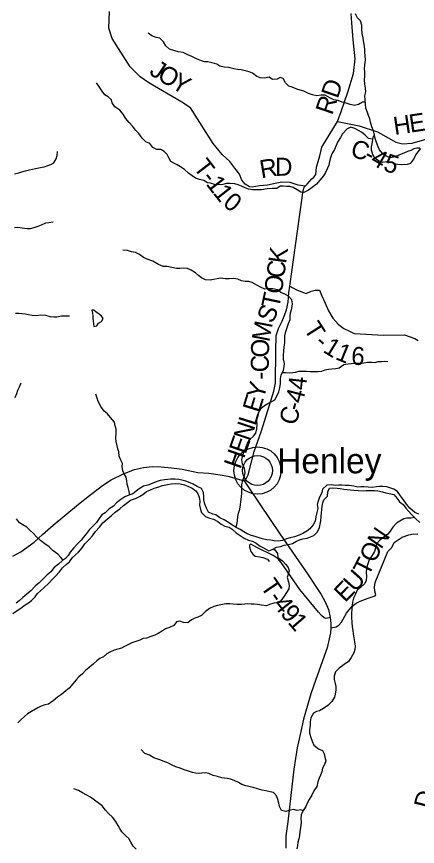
# Model space of a CAD drawing. Extents: x 1624196 to 2029251, y 146837 to 440034.
# Drawn here: x 1777616 to 1784289, y 302092 to 315889 of the extents above; entities that cross this region are included whole.
import ezdxf

# ---------------------------------------------------------------- set-up
doc = ezdxf.new("R2010")
doc.units = 0
for name, color, linetype in [('GM_X_County_Road', 7, 'Continuous'), ('GM_X_County_Road_Text', 7, 'Continuous'), ('GM_X_Minor_Lake', 7, 'Continuous'), ('GM_X_Minor_River', 7, 'Continuous'), ('GM_X_State_Route', 7, 'Continuous'), ('GM_X_Township_Road', 7, 'Continuous'), ('GM_X_Township_Road_Text', 7, 'Continuous'), ('GM_X_Unincorporated', 7, 'Continuous'), ('GM_X_Unincorporated_Location', 7, 'Continuous'), ('GM_X_Unincorporated_Text', 7, 'Continuous')]:
    doc.layers.add(name, color=color, linetype=linetype)

msp = doc.modelspace()

# ---------------------------------------------------------------- linework, layer by layer
at = {"layer": 'GM_X_County_Road'}
for points in [[(1782957, 314143), (1783019, 314309), (1783128, 314632), (1783225, 314940), (1783253, 315185), (1783220, 315500), (1783199, 315784), (1783187, 315941)], [(1781404, 308171), (1781445, 308212), (1781472, 308272), (1781573, 308659), (1781694, 309003), (1781896, 309662), (1781928, 309798), (1781933, 310326), (1781940, 310584), (1781974, 310704), (1782035, 310825), (1782081, 310935), (1782111, 311015), (1782135, 311143), (1782150, 311298), (1782165, 311406), (1782388, 312999), (1782404, 313053), (1782422, 313071), (1782456, 313105), (1782532, 313189), (1782566, 313219), (1782595, 313261), (1782609, 313384), (1782663, 313572), (1782700, 313716), (1782957, 314143)], [(1782957, 314143), (1783320, 314070), (1783622, 313975), (1783812, 313868), (1783930, 313799), (1784040, 313775), (1784202, 313787), (1784682, 313922)]]:
    msp.add_lwpolyline(points, dxfattribs=at)
at = {"layer": 'GM_X_Minor_Lake'}
for points in [[(1779044, 310888), (1779031, 310907), (1778987, 310946), (1778943, 310972), (1778902, 311010), (1778869, 311005), (1778879, 310959), (1778885, 310916), (1778888, 310874)], [(1778888, 310874), (1778892, 310826), (1778903, 310738), (1778951, 310746), (1778982, 310793), (1779028, 310821), (1779058, 310867), (1779044, 310888)]]:
    msp.add_lwpolyline(points, dxfattribs=at)
at = {"layer": 'GM_X_Minor_River'}
for points in [[(1784278, 313702), (1784228, 313688), (1784178, 313663), (1784126, 313643), (1784062, 313619), (1783993, 313588), (1783919, 313556), (1783841, 313541), (1783771, 313569), (1783705, 313612), (1783658, 313674), (1783636, 313726), (1783608, 313795), (1783587, 313863), (1783575, 313915), (1783556, 313988), (1783528, 314054), (1783509, 314134), (1783495, 314189), (1783475, 314245), (1783458, 314295), (1783430, 314366), (1783426, 314434), (1783421, 314504), (1783411, 314574), (1783428, 314638), (1783424, 314696), (1783413, 314765), (1783407, 314837), (1783416, 314897), (1783414, 314969), (1783410, 315021), (1783413, 315086), (1783423, 315162), (1783420, 315238), (1783414, 315296), (1783411, 315346), (1783401, 315429), (1783391, 315483), (1783386, 315533), (1783370, 315607), (1783365, 315678), (1783361, 315744), (1783344, 315816), (1783292, 315869), (1783258, 315935)], [(1783424, 314468), (1783373, 314464), (1783310, 314426), (1783240, 314411), (1783172, 314425), (1783102, 314450), (1783034, 314468), (1782972, 314493), (1782898, 314507), (1782833, 314540), (1782753, 314580), (1782689, 314583), (1782616, 314573), (1782543, 314588), (1782473, 314612), (1782397, 314647), (1782335, 314663), (1782283, 314680), (1782201, 314714), (1782149, 314733), (1782091, 314787), (1782054, 314858), (1782002, 314878), (1781952, 314848), (1781879, 314841), (1781822, 314879), (1781743, 314866), (1781669, 314868), (1781616, 314893), (1781542, 314949), (1781486, 314968), (1781420, 314986), (1781352, 315003), (1781296, 315009), (1781234, 315021), (1781144, 315044), (1781074, 315049), (1781002, 315067), (1780948, 315099), (1780872, 315118), (1780802, 315139), (1780746, 315135), (1780692, 315151), (1780610, 315186), (1780533, 315223), (1780465, 315251), (1780391, 315292), (1780305, 315302), (1780249, 315319), (1780163, 315347), (1780103, 315404), (1780060, 315470), (1780002, 315529), (1779940, 315541), (1779868, 315568), (1779804, 315614)], [(1783542, 313850), (1783477, 313860), (1783421, 313916), (1783359, 313969), (1783307, 313995), (1783246, 314030), (1783180, 314048), (1783119, 314021), (1783043, 313937), (1783006, 313879), (1782958, 313801), (1782935, 313743), (1782907, 313679), (1782866, 313609), (1782842, 313539), (1782825, 313481), (1782813, 313419), (1782793, 313367), (1782760, 313299), (1782724, 313243), (1782667, 313169), (1782609, 313103), (1782538, 313049), (1782474, 313004), (1782400, 312966), (1782349, 312970), (1782288, 313007), (1782220, 313048), (1782166, 313064), (1782108, 313064), (1782056, 313067), (1782002, 313067), (1781951, 313029), (1781873, 313028), (1781789, 313026), (1781695, 313011), (1781611, 313009), (1781545, 313010), (1781475, 313018), (1781419, 313043), (1781359, 313071), (1781307, 313094), (1781249, 313106), (1781171, 313116), (1781109, 313111), (1781051, 313099), (1780981, 313092), (1780911, 313098), (1780845, 313117), (1780795, 313123), (1780731, 313163), (1780663, 313178), (1780593, 313202), (1780537, 313243), (1780476, 313283), (1780412, 313346), (1780346, 313390), (1780292, 313423), (1780236, 313451), (1780183, 313482), (1780149, 313542), (1780123, 313597), (1780071, 313643), (1780018, 313679), (1779952, 313678), (1779884, 313710), (1779836, 313779), (1779770, 313807), (1779707, 313870), (1779649, 313943), (1779601, 313997), (1779546, 314066), (1779490, 314126), (1779431, 314201), (1779391, 314267), (1779337, 314334), (1779254, 314390), (1779208, 314455), (1779198, 314505), (1779143, 314556), (1779087, 314590), (1779039, 314650), (1778998, 314717), (1778946, 314787)], [(1783574, 313920), (1783553, 313893), (1783541, 313843), (1783528, 313771), (1783518, 313721), (1783519, 313671), (1783539, 313599), (1783575, 313538), (1783650, 313490), (1783714, 313471), (1783772, 313477), (1783850, 313466), (1783904, 313448), (1783964, 313435), (1784030, 313431), (1784123, 313436), (1784181, 313452), (1784229, 313520), (1784264, 313590), (1784346, 313695)], [(1777581, 313277), (1777651, 313293), (1777701, 313308), (1777762, 313326), (1777832, 313341), (1777882, 313351), (1777932, 313364), (1778014, 313382), (1778076, 313391), (1778134, 313411), (1778188, 313432), (1778238, 313460), (1778277, 313526), (1778293, 313580), (1778298, 313648)], [(1784331, 313700), (1784278, 313702)], [(1777580, 312384), (1777636, 312385), (1777708, 312377), (1777791, 312368), (1777849, 312363), (1777910, 312381), (1777974, 312402), (1778032, 312428), (1778104, 312457), (1778154, 312467), (1778224, 312477)], [(1779460, 311998), (1779384, 312008)], [(1781266, 307396), (1781282, 307445), (1781291, 307503), (1781298, 307577), (1781310, 307631), (1781332, 307697), (1781341, 307769), (1781350, 307825), (1781362, 307903), (1781365, 307963), (1781365, 308033), (1781368, 308103), (1781383, 308181), (1781409, 308251), (1781422, 308305), (1781410, 308375), (1781377, 308450), (1781365, 308518), (1781382, 308590), (1781400, 308644), (1781433, 308718), (1781462, 308796), (1781498, 308855), (1781561, 308911), (1781601, 308965), (1781616, 309037), (1781622, 309105), (1781615, 309171), (1781619, 309229), (1781642, 309303), (1781690, 309379), (1781745, 309422), (1781797, 309458), (1781863, 309489), (1781914, 309519), (1781948, 309579), (1781981, 309649), (1782001, 309719), (1782012, 309791), (1782012, 309865), (1782021, 309931), (1782060, 310005), (1782070, 310073), (1782077, 310123), (1782059, 310193), (1782060, 310253), (1782066, 310329), (1782069, 310393), (1782079, 310469), (1782084, 310533), (1782084, 310583), (1782099, 310651), (1782122, 310719), (1782140, 310787), (1782169, 310853), (1782173, 310907), (1782174, 310963), (1782196, 311037), (1782207, 311111), (1782197, 311182), (1782142, 311242), (1782082, 311273), (1782013, 311303), (1781957, 311344), (1781883, 311360), (1781815, 311361), (1781747, 311358), (1781677, 311392), (1781614, 311425), (1781540, 311467), (1781480, 311484), (1781424, 311484), (1781358, 311495), (1781297, 311522), (1781229, 311534), (1781153, 311529), (1781089, 311527), (1781013, 311540), (1780957, 311526), (1780895, 311515), (1780841, 311507), (1780763, 311512), (1780697, 311545), (1780644, 311583), (1780592, 311626), (1780520, 311672), (1780463, 311701), (1780399, 311707), (1780331, 311700), (1780279, 311700), (1780199, 311715), (1780125, 311732), (1780057, 311734), (1779977, 311767), (1779884, 311822), (1779792, 311853), (1779730, 311881), (1779661, 311934), (1779597, 311964), (1779531, 311979), (1779460, 311998)], [(1777598, 310955), (1777654, 310955), (1777706, 310950), (1777760, 310946), (1777817, 310937), (1777877, 310927), (1777947, 310920), (1778011, 310930), (1778097, 310925), (1778171, 310902), (1778235, 310896), (1778287, 310895), (1778365, 310911), (1778421, 310916), (1778495, 310912)], [(1782042, 309971), (1782091, 309970), (1782165, 309966), (1782263, 309979), (1782313, 309995), (1782369, 309992), (1782445, 309991), (1782501, 309987), (1782579, 309986), (1782629, 309990), (1782697, 309993), (1782755, 310013), (1782809, 310029), (1782863, 310032), (1782929, 310036), (1782988, 310051), (1783062, 310103), (1783138, 310116), (1783192, 310122), (1783268, 310129), (1783324, 310128), (1783396, 310130), (1783456, 310141), (1783522, 310143), (1783586, 310140), (1783638, 310152), (1783694, 310155), (1783746, 310157), (1783798, 310155)], [(1777594, 309557), (1777620, 309621), (1777639, 309677), (1777667, 309735), (1777690, 309798)], [(1779502, 307938), (1779492, 307991), (1779474, 308061), (1779459, 308117), (1779451, 308169), (1779438, 308231), (1779406, 308286), (1779383, 308336), (1779375, 308410), (1779380, 308460), (1779354, 308515), (1779321, 308579), (1779317, 308651), (1779300, 308701), (1779290, 308752), (1779275, 308822), (1779269, 308878), (1779272, 308960), (1779273, 309028), (1779257, 309086), (1779244, 309147), (1779180, 309221), (1779129, 309284), (1779075, 309326), (1779018, 309407), (1778973, 309489), (1778955, 309544), (1778934, 309612)], [(1777759, 306106), (1777813, 306142), (1777867, 306180), (1777926, 306244), (1777966, 306296), (1778016, 306341), (1778077, 306399), (1778147, 306463), (1778204, 306523), (1778264, 306587), (1778329, 306658), (1778379, 306726), (1778446, 306786), (1778498, 306826), (1778545, 306894), (1778599, 306941), (1778649, 306985), (1778706, 307055), (1778754, 307121), (1778819, 307189), (1778879, 307257), (1778932, 307326), (1778995, 307398), (1779051, 307470), (1779124, 307532), (1779188, 307590), (1779258, 307647), (1779333, 307703), (1779397, 307759), (1779460, 307812), (1779510, 307850), (1779594, 307876), (1779663, 307907), (1779715, 307941), (1779781, 307995), (1779832, 308017), (1779906, 308046), (1779966, 308066), (1780044, 308093), (1780127, 308111), (1780191, 308119), (1780267, 308124), (1780337, 308122), (1780413, 308103), (1780469, 308081), (1780537, 308046), (1780602, 308004), (1780636, 307953), (1780654, 307899), (1780669, 307833), (1780663, 307765), (1780678, 307696), (1780696, 307642), (1780762, 307575), (1780826, 307547), (1780896, 307534), (1780965, 307496), (1781019, 307449), (1781085, 307417), (1781153, 307398), (1781205, 307368), (1781270, 307307), (1781336, 307261), (1781404, 307214), (1781476, 307184), (1781542, 307165), (1781604, 307135), (1781673, 307086), (1781739, 307050), (1781817, 307007), (1781871, 307031), (1781942, 307066), (1782010, 307080), (1782070, 307098), (1782142, 307111), (1782210, 307129), (1782275, 307165), (1782325, 307190), (1782383, 307204), (1782455, 307218), (1782511, 307241), (1782564, 307263), (1782624, 307323), (1782661, 307395), (1782669, 307449), (1782679, 307505), (1782686, 307581), (1782692, 307635), (1782699, 307699), (1782703, 307751), (1782713, 307802), (1782730, 307852), (1782792, 307917), (1782797, 307988), (1782823, 308048), (1782881, 308053), (1782951, 308047), (1783001, 308044), (1783063, 308030), (1783117, 308024), (1783167, 308021)], [(1784314, 307614), (1784245, 307645), (1784161, 307718), (1784106, 307780), (1784059, 307853), (1784007, 307919), (1783958, 307992), (1783896, 308032), (1783830, 308053), (1783779, 308073), (1783713, 308076), (1783659, 308078), (1783605, 308071), (1783533, 308061), (1783469, 308062), (1783399, 308072), (1783347, 308069), (1783295, 308067), (1783231, 308080), (1783153, 308092), (1783085, 308093), (1783033, 308096), (1782979, 308098), (1782923, 308092), (1782857, 308103), (1782779, 308098), (1782711, 308032), (1782700, 307970), (1782658, 307900), (1782639, 307832), (1782621, 307778), (1782632, 307710), (1782613, 307646), (1782599, 307574), (1782586, 307502), (1782556, 307436), (1782499, 307371), (1782449, 307333), (1782381, 307292), (1782318, 307266), (1782242, 307241), (1782170, 307223), (1782110, 307208), (1782044, 307180), (1781976, 307169), (1781906, 307175), (1781848, 307186), (1781782, 307190), (1781712, 307203), (1781652, 307221), (1781587, 307246), (1781529, 307261), (1781457, 307291), (1781401, 307320), (1781336, 307360), (1781270, 307393), (1781200, 307440), (1781129, 307486), (1781069, 307523), (1781001, 307557), (1780934, 307602), (1780882, 307614), (1780812, 307649), (1780775, 307714), (1780751, 307782), (1780734, 307854), (1780733, 307904), (1780725, 307974), (1780694, 308041), (1780624, 308077), (1780558, 308114), (1780507, 308138), (1780435, 308167), (1780367, 308182), (1780315, 308190), (1780257, 308199), (1780181, 308197), (1780127, 308194), (1780077, 308186), (1780009, 308175), (1779941, 308151), (1779871, 308128), (1779803, 308100), (1779730, 308081), (1779654, 308035), (1779604, 307998), (1779551, 307954)], [(1779551, 307954), (1779487, 307933), (1779417, 307905), (1779349, 307860), (1779280, 307802), (1779230, 307750), (1779158, 307703), (1779091, 307637), (1779035, 307606), (1778992, 307544), (1778946, 307476), (1778887, 307419), (1778829, 307359), (1778780, 307295), (1778730, 307234), (1778689, 307182), (1778629, 307120), (1778568, 307055), (1778510, 306985), (1778477, 306931), (1778433, 306876), (1778381, 306846), (1778314, 306784), (1778244, 306731), (1778185, 306659), (1778119, 306600), (1778058, 306538), (1777994, 306474), (1777925, 306421), (1777859, 306349), (1777784, 306284), (1777720, 306228), (1777659, 306173), (1777607, 306135)], [(1783167, 308021), (1783233, 308015), (1783301, 308008), (1783387, 308006), (1783437, 308007), (1783498, 308009), (1783574, 308011), (1783630, 308006), (1783706, 307988), (1783764, 307971), (1783820, 307959), (1783894, 307942), (1783949, 307874), (1783991, 307821), (1784053, 307775), (1784098, 307714), (1784146, 307660), (1784190, 307610), (1784255, 307543), (1784327, 307478)], [(1778391, 306852), (1778351, 306896), (1778302, 306949), (1778226, 307005), (1778157, 307072), (1778087, 307123), (1778016, 307179), (1777950, 307238), (1777897, 307293), (1777835, 307349), (1777784, 307398), (1777720, 307436), (1777662, 307473), (1777615, 307539)], [(1784240, 307558), (1784177, 307551), (1784113, 307548), (1784061, 307538), (1783995, 307502), (1783942, 307465), (1783882, 307401), (1783837, 307335), (1783799, 307281), (1783727, 307233), (1783660, 307180), (1783608, 307120), (1783593, 307058), (1783577, 306994), (1783532, 306924), (1783486, 306854), (1783461, 306788), (1783441, 306720), (1783436, 306648), (1783440, 306579), (1783435, 306511), (1783415, 306461), (1783345, 306404), (1783286, 306352), (1783258, 306288), (1783225, 306220), (1783209, 306154), (1783204, 306098), (1783196, 306031), (1783194, 305973), (1783189, 305905), (1783195, 305813), (1783204, 305743), (1783212, 305682), (1783221, 305626), (1783233, 305562), (1783242, 305492), (1783252, 305419), (1783248, 305365), (1783229, 305309), (1783185, 305235), (1783140, 305167), (1783068, 305114), (1782985, 305056), (1782923, 304994), (1782904, 304922), (1782904, 304866), (1782919, 304800), (1782931, 304748), (1782933, 304695), (1782922, 304623), (1782910, 304573), (1782863, 304501), (1782797, 304436), (1782728, 304386), (1782660, 304346), (1782608, 304334), (1782558, 304305), (1782513, 304231), (1782501, 304165), (1782502, 304106), (1782490, 304028), (1782493, 303978), (1782511, 303918), (1782537, 303840), (1782564, 303775), (1782642, 303715), (1782706, 303686), (1782735, 303630), (1782745, 303577), (1782763, 303513), (1782744, 303453), (1782708, 303395), (1782699, 303333), (1782673, 303279), (1782651, 303225), (1782632, 303163), (1782616, 303087), (1782563, 303013), (1782533, 302945), (1782484, 302873), (1782458, 302821), (1782431, 302757), (1782389, 302689), (1782352, 302619), (1782350, 302555), (1782351, 302487), (1782343, 302407), (1782330, 302333), (1782328, 302275), (1782317, 302218), (1782299, 302160), (1782291, 302108), (1782282, 302054)], [(1781887, 307039), (1781915, 307022), (1781959, 306962), (1781966, 306898), (1782042, 306841), (1782100, 306779), (1782135, 306728), (1782153, 306678), (1782141, 306628), (1782120, 306564), (1782142, 306493), (1782154, 306431), (1782149, 306375), (1782111, 306311), (1782072, 306255), (1782016, 306177), (1781951, 306140), (1781901, 306138), (1781829, 306114), (1781775, 306093), (1781695, 306101), (1781625, 306112), (1781571, 306118), (1781521, 306122), (1781467, 306125), (1781415, 306119), (1781359, 306115), (1781282, 306114), (1781224, 306120), (1781164, 306125), (1781100, 306125), (1781046, 306115), (1780962, 306100), (1780898, 306080), (1780827, 306045), (1780761, 305995), (1780695, 305929), (1780632, 305904), (1780582, 305884), (1780528, 305860), (1780466, 305808), (1780395, 305815), (1780334, 305839), (1780279, 305828), (1780231, 305764), (1780163, 305734), (1780094, 305708), (1780044, 305677), (1779972, 305633), (1779918, 305605), (1779851, 305582), (1779777, 305556), (1779723, 305546), (1779665, 305519), (1779602, 305497), (1779534, 305479), (1779468, 305446), (1779414, 305418), (1779361, 305390), (1779301, 305371), (1779241, 305357), (1779171, 305319), (1779121, 305293), (1779064, 305244), (1779004, 305216), (1778950, 305178), (1778889, 305124), (1778823, 305067), (1778762, 305015), (1778712, 304963), (1778652, 304913), (1778607, 304862), (1778553, 304794), (1778494, 304724), (1778438, 304680), (1778365, 304616), (1778295, 304575), (1778226, 304513), (1778146, 304459), (1778088, 304446), (1778026, 304424), (1777967, 304396), (1777867, 304337), (1777800, 304295), (1777746, 304251), (1777688, 304196), (1777637, 304148)], [(1777555, 305965), (1777628, 306013), (1777686, 306055), (1777759, 306106)], [(1782386, 302685), (1782350, 302698), (1782288, 302689), (1782226, 302703), (1782174, 302692), (1782100, 302674), (1782028, 302691), (1781991, 302755), (1781983, 302810), (1781964, 302874), (1781942, 302932), (1781891, 302989), (1781835, 303001), (1781767, 303016), (1781705, 303028), (1781627, 303047), (1781557, 303070), (1781506, 303082), (1781430, 303101), (1781364, 303119), (1781310, 303154), (1781237, 303190), (1781179, 303207), (1781119, 303219), (1781031, 303234), (1780963, 303253), (1780891, 303273), (1780818, 303304), (1780762, 303314), (1780700, 303309), (1780650, 303305), (1780596, 303308), (1780544, 303318), (1780460, 303351), (1780406, 303366), (1780339, 303390), (1780269, 303415), (1780205, 303445), (1780135, 303480), (1780084, 303500), (1780020, 303525), (1779952, 303550), (1779900, 303564), (1779827, 303607), (1779751, 303637), (1779690, 303704)], [(1779608, 302048), (1779556, 302097), (1779519, 302165), (1779487, 302225), (1779434, 302270), (1779366, 302336), (1779333, 302387), (1779305, 302441), (1779270, 302508), (1779212, 302576), (1779147, 302641), (1779097, 302695), (1779040, 302764), (1778976, 302814), (1778915, 302863), (1778847, 302908), (1778784, 302942), (1778716, 302981), (1778646, 303021), (1778571, 303048)]]:
    msp.add_lwpolyline(points, dxfattribs=at)
at = {"layer": 'GM_X_State_Route'}
for points in [[(1777551, 306916), (1777685, 306987), (1777906, 307153), (1778049, 307279), (1778225, 307432), (1778420, 307595), (1778647, 307784), (1778828, 307925), (1779045, 308094), (1779193, 308187), (1779397, 308289), (1779580, 308357), (1779730, 308394), (1779872, 308406), (1780025, 308403), (1780194, 308387), (1780374, 308362), (1780636, 308307), (1780816, 308297), (1781003, 308272), (1781135, 308250), (1781235, 308222), (1781404, 308171), (1781493, 308038)], [(1781493, 308038), (1781997, 307290), (1782457, 306621), (1782597, 306412), (1782687, 306280), (1782754, 306158), (1782807, 306033), (1782839, 305897), (1782850, 305798), (1782850, 305725), (1782842, 305640), (1782787, 305391), (1782597, 304866), (1782517, 304631), (1782392, 304206), (1782346, 304003), (1782286, 303731), (1782229, 303376), (1782130, 302503), (1782100, 302268), (1782100, 302060)]]:
    msp.add_lwpolyline(points, dxfattribs=at)
at = {"layer": 'GM_X_Township_Road'}
for points in [[(1782422, 313071), (1782306, 313086), (1782172, 313128), (1782030, 313138), (1781918, 313113), (1781794, 313085), (1781662, 313073), (1781536, 313051), (1781494, 313056), (1781424, 313100), (1781364, 313170), (1781329, 313267), (1781251, 313369), (1781165, 313481), (1781039, 313596), (1780890, 313777), (1780511, 314373), (1780367, 314464), (1779818, 314786), (1779674, 314887), (1779505, 315052), (1779351, 315298), (1779208, 315527), (1779150, 315698), (1779163, 315975)], [(1782165, 311406), (1782276, 311345), (1782436, 311285), (1782520, 311325), (1782588, 311341), (1782660, 311340), (1782692, 311258), (1782755, 311126), (1782807, 310995), (1782879, 310873), (1782967, 310774), (1783064, 310704), (1783156, 310659), (1783234, 310617), (1783722, 310592), (1784074, 310599), (1784244, 310538), (1784300, 310506)], [(1782850, 305725), (1782937, 305744), (1782978, 305771), (1783025, 305818), (1783107, 305968), (1783203, 306088), (1783270, 306136), (1783333, 306169), (1783469, 306221), (1783584, 306257), (1783597, 306274), (1783581, 306336), (1783572, 306401), (1783583, 306477), (1783799, 306993), (1783862, 307061), (1783904, 307147), (1784036, 307231), (1784144, 307273), (1784226, 307288), (1784294, 307284)], [(1782839, 305897), (1782771, 305882), (1782736, 305893), (1782694, 305931), (1782643, 305989), (1782330, 306363), (1782019, 306812), (1781969, 306875), (1781890, 306927), (1781618, 307064), (1781514, 307118), (1781495, 307107), (1781491, 307074), (1781516, 306996), (1781547, 306948), (1781585, 306916), (1781659, 306906), (1781716, 306894), (1781794, 306865), (1781822, 306829)]]:
    msp.add_lwpolyline(points, dxfattribs=at)
at = {"layer": 'GM_X_Unincorporated'}
for radius in [393, 249]:
    msp.add_circle((1781627, 308341), radius, dxfattribs=at)
at = {"layer": 'GM_X_Unincorporated_Location'}
msp.add_line((1781627, 308341), (1781627, 308341), dxfattribs=at)

# ---------------------------------------------------------------- texts
at = {"layer": 'GM_X_County_Road_Text'}
for s, rotation, p in [('RD', 71.1217, (1782868, 314239)), ('H', 8.5041, (1783910, 313919)), ('E', 8.4998, (1784172, 313958)), ('C', 342.6364, (1783156, 313572)), ('-', 334.1611, (1783380, 313503)), ('4', 330.359, (1783487, 313452)), ('5', 341.3866, (1783705, 313335)), ('K', 82.2207, (1782101, 311771)), ('C', 82.2248, (1782068, 311527)), ('O', 82.3173, (1782032, 311266)), ('T', 78.1886, (1781982, 311023)), ('S', 65.5816, (1781876, 310770)), ('M', 79.1517, (1781821, 310468)), ('O', 88.7723, (1781816, 310217)), ('C', 88.8993, (1781812, 309971)), ('-', 89.0001, (1781810, 309848)), ('4', 83.7825, (1782430, 309669)), ('Y', 74.3512, (1781726, 309511)), ('E', 72.9623, (1781658, 309289)), ('4', 74.9298, (1782373, 309440)), ('C', 73.1636, (1782263, 309077)), ('-', 73.4406, (1782335, 309314)), ('L', 72.5072, (1781590, 309073)), ('N', 71.3065, (1781503, 308816)), ('E', 70.7123, (1781428, 308601)), ('H', 70.6941, (1781341, 308352))]:
    msp.add_text(s, height=300, rotation=rotation, dxfattribs=at).set_placement(p)
at = {"layer": 'GM_X_Township_Road_Text'}
for s, rotation, p in [('J', 326.1451, (1779809, 314940)), ('O', 329.3162, (1779941, 314852)), ('Y', 329.5983, (1780170, 314716)), ('T', 307.5453, (1780546, 313380)), ('R', 9.9044, (1781690, 313198)), ('D', 0.8779, (1781921, 313240)), ('-', 307.5717, (1780683, 313202)), ('1', 307.6888, (1780758, 313104)), ('1', 308.3183, (1780874, 312955)), ('0', 319.7665, (1781034, 312763)), ('T', 302.4324, (1782387, 310697)), ('-', 316.8583, (1782560, 310444)), ('1', 328.2434, (1782701, 310320)), ('1', 337.832, (1782907, 310198)), ('6', 356.0587, (1783179, 310105)), ('N', 56.0149, (1783684, 307020)), ('O', 66.5211, (1783586, 306791)), ('T', 62.564, (1783472, 306571)), ('T', 304.3878, (1781664, 306414)), ('U', 48.4018, (1783251, 306307)), ('E', 45.9, (1783085, 306136)), ('-', 305.8029, (1781795, 306222)), ('4', 307.8858, (1781875, 306113)), ('9', 309.9512, (1781995, 305958)), ('1', 310.915, (1782118, 305812)), ('D', 75.613, (1784515, 302699))]:
    msp.add_text(s, height=300, rotation=rotation, dxfattribs=at).set_placement(p)
at = {"layer": 'GM_X_Unincorporated_Text'}
msp.add_text('Henley', height=417, rotation=0, dxfattribs=at).set_placement((1781954, 308295))

doc.saveas('drawing.dxf')
